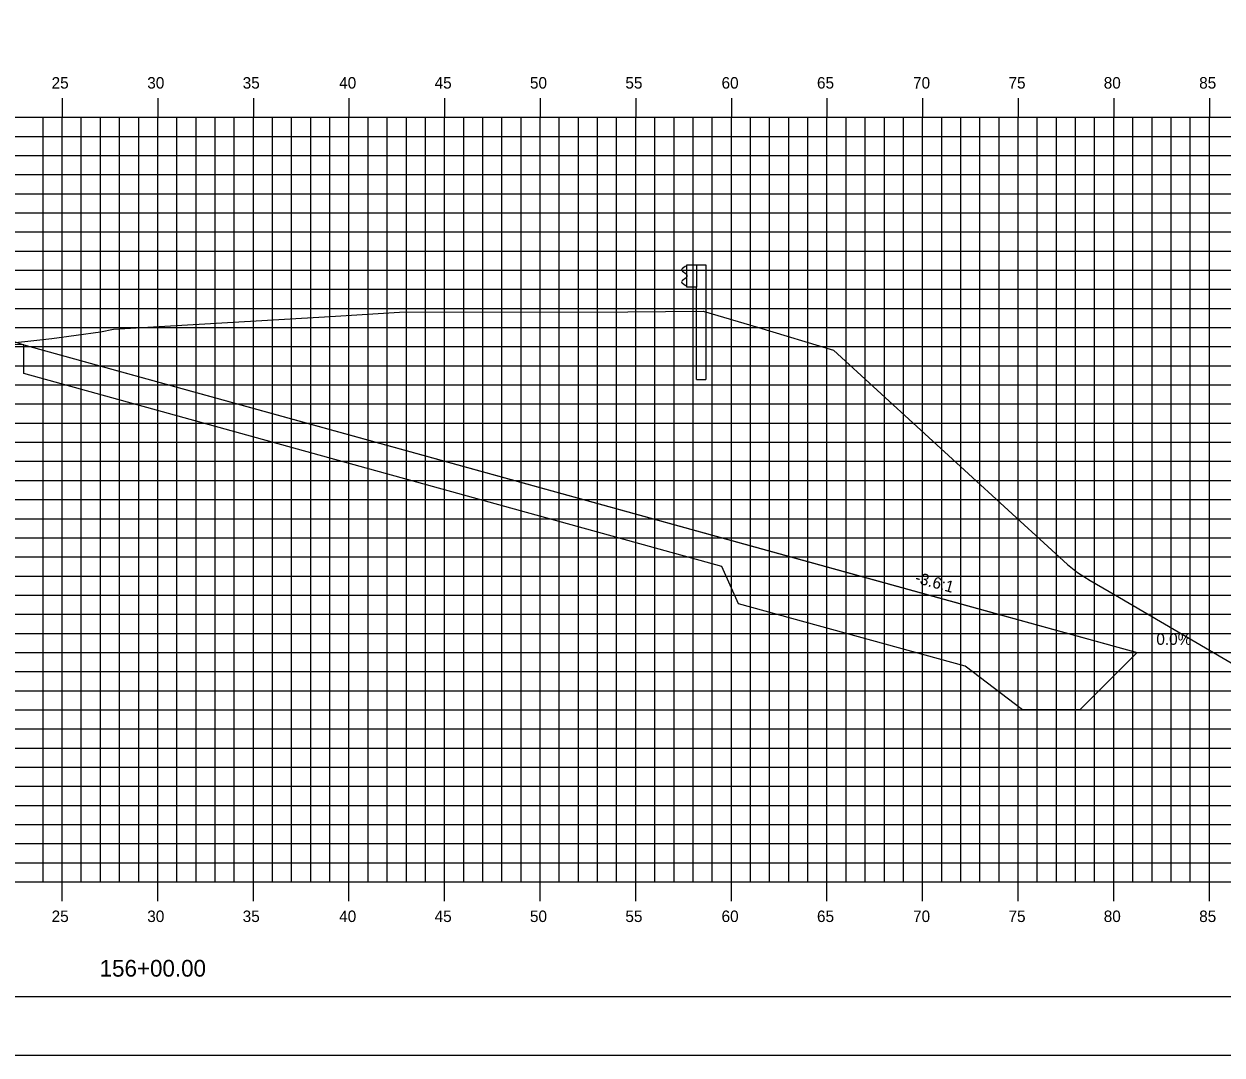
# Model space of a CAD drawing. Extents: x 850598 to 870284, y 366541 to 366651.
# Drawn here: x 852669.7 to 852732.4, y 366541.2 to 366595.1 of the extents above; entities that cross this region are included whole.
import ezdxf

# ---------------------------------------------------------------- set-up
doc = ezdxf.new("R2010")
doc.units = 0
for name, color, linetype in [('ANNOTATION', 7, 'Continuous'), ('BORDER', 7, 'Continuous'), ('D_Drainage_RipRap', 7, 'Continuous'), ('D_Roadway_Centerline', 7, 'Continuous'), ('D_Roadway_SlopeLines', 7, 'Continuous'), ('D_Roadway_SubGrade', 7, 'Continuous'), ('H_V ANNOTATION', 7, 'Continuous'), ('MAJOR', 7, 'Continuous'), ('MINOR', 7, 'Continuous'), ('PLOT BOUNDARY', 7, 'Continuous'), ('S_Guardrail_Beam', 7, 'Continuous'), ('S_Roadway_Centerline', 7, 'Continuous')]:
    doc.layers.add(name, color=color, linetype=linetype)

msp = doc.modelspace()

# ---------------------------------------------------------------- linework, layer by layer
at = {"layer": 'BORDER'}
msp.add_line((852601.706, 366544.225), (852761.706, 366544.225), dxfattribs=at)
at = {"layer": 'D_Drainage_RipRap'}
msp.add_lwpolyline([(852706.215, 366568.225), (852718.066, 366564.951), (852727.928, 366562.225), (852724.928, 366559.225), (852721.928, 366559.225), (852718.928, 366561.501), (852707.077, 366564.775), (852706.215, 366566.725), (852669.706, 366576.814), (852669.706, 366578.314)], close=True, dxfattribs=at)
at = {"layer": 'D_Roadway_Centerline'}
msp.add_lwpolyline([(852615.382, 366574.993), (852621.706, 366577.101), (852625.508, 366578.368), (852631.706, 366580.434), (852635.706, 366580.674), (852646.706, 366581.004), (852657.706, 366580.674), (852661.706, 366580.434), (852663.706, 366580.314), (852669.706, 366578.314), (852706.215, 366568.225), (852718.066, 366564.951), (852727.928, 366562.225), (852731.928, 366562.225)], dxfattribs=at)
at = {"layer": 'D_Roadway_SlopeLines'}
msp.add_lwpolyline([(852669.706, 366578.314), (852727.928, 366562.225), (852727.928, 366562.225)], dxfattribs=at)
at = {"layer": 'D_Roadway_SubGrade'}
msp.add_lwpolyline([(852657.706, 366580.174), (852658.706, 366580.114), (852658.706, 366580.364), (852663.706, 366580.064), (852663.706, 366580.314), (852669.706, 366578.314), (852657.706, 366578.674)], close=True, dxfattribs=at)
at = {"layer": 'MAJOR'}
for p, q in [((852671.706, 366591.227), (852671.706, 366590.225)), ((852671.706, 366591.227), (852671.706, 366590.225)), ((852676.706, 366591.227), (852676.706, 366590.225)), ((852676.706, 366591.227), (852676.706, 366590.225)), ((852681.706, 366591.227), (852681.706, 366590.225)), ((852681.706, 366591.227), (852681.706, 366590.225)), ((852686.706, 366591.227), (852686.706, 366590.225)), ((852686.706, 366591.227), (852686.706, 366590.225)), ((852691.706, 366591.227), (852691.706, 366590.225)), ((852691.706, 366591.227), (852691.706, 366590.225)), ((852696.706, 366591.227), (852696.706, 366590.225)), ((852696.706, 366591.227), (852696.706, 366590.225)), ((852701.706, 366591.227), (852701.706, 366590.225)), ((852701.706, 366591.227), (852701.706, 366590.225)), ((852706.706, 366591.227), (852706.706, 366590.225)), ((852706.706, 366591.227), (852706.706, 366590.225)), ((852711.706, 366591.227), (852711.706, 366590.225)), ((852711.706, 366591.227), (852711.706, 366590.225)), ((852716.706, 366591.227), (852716.706, 366590.225)), ((852716.706, 366591.227), (852716.706, 366590.225)), ((852721.706, 366591.227), (852721.706, 366590.225)), ((852721.706, 366591.227), (852721.706, 366590.225)), ((852726.706, 366591.227), (852726.706, 366590.225)), ((852726.706, 366591.227), (852726.706, 366590.225)), ((852731.706, 366591.227), (852731.706, 366590.225)), ((852731.706, 366591.227), (852731.706, 366590.225)), ((852606.706, 366590.225), (852746.706, 366590.225)), ((852606.706, 366590.225), (852746.706, 366590.225)), ((852606.706, 366590.225), (852746.706, 366590.225)), ((852606.706, 366590.225), (852746.706, 366590.225)), ((852671.706, 366550.225), (852671.706, 366590.225)), ((852671.706, 366550.225), (852671.706, 366590.225)), ((852676.706, 366550.225), (852676.706, 366590.225)), ((852676.706, 366550.225), (852676.706, 366590.225)), ((852681.706, 366550.225), (852681.706, 366590.225)), ((852681.706, 366550.225), (852681.706, 366590.225)), ((852686.706, 366550.225), (852686.706, 366590.225)), ((852686.706, 366550.225), (852686.706, 366590.225)), ((852691.706, 366550.225), (852691.706, 366590.225)), ((852691.706, 366550.225), (852691.706, 366590.225)), ((852696.706, 366550.225), (852696.706, 366590.225)), ((852696.706, 366550.225), (852696.706, 366590.225)), ((852701.706, 366550.225), (852701.706, 366590.225)), ((852701.706, 366550.225), (852701.706, 366590.225)), ((852706.706, 366550.225), (852706.706, 366590.225)), ((852706.706, 366550.225), (852706.706, 366590.225)), ((852711.706, 366550.225), (852711.706, 366590.225)), ((852711.706, 366550.225), (852711.706, 366590.225)), ((852716.706, 366550.225), (852716.706, 366590.225)), ((852716.706, 366550.225), (852716.706, 366590.225)), ((852721.706, 366550.225), (852721.706, 366590.225)), ((852721.706, 366550.225), (852721.706, 366590.225)), ((852726.706, 366550.225), (852726.706, 366590.225)), ((852726.706, 366550.225), (852726.706, 366590.225)), ((852731.706, 366550.225), (852731.706, 366590.225)), ((852731.706, 366550.225), (852731.706, 366590.225)), ((852606.706, 366585.225), (852746.706, 366585.225)), ((852606.706, 366585.225), (852746.706, 366585.225)), ((852606.706, 366580.225), (852746.706, 366580.225)), ((852606.706, 366580.225), (852746.706, 366580.225)), ((852606.706, 366575.225), (852746.706, 366575.225)), ((852606.706, 366575.225), (852746.706, 366575.225)), ((852606.706, 366570.225), (852746.706, 366570.225)), ((852606.706, 366570.225), (852746.706, 366570.225)), ((852606.706, 366565.225), (852746.706, 366565.225)), ((852606.706, 366565.225), (852746.706, 366565.225)), ((852606.706, 366560.225), (852746.706, 366560.225)), ((852606.706, 366560.225), (852746.706, 366560.225)), ((852606.706, 366555.225), (852746.706, 366555.225)), ((852606.706, 366555.225), (852746.706, 366555.225)), ((852606.706, 366550.225), (852746.706, 366550.225)), ((852606.706, 366550.225), (852746.706, 366550.225)), ((852606.706, 366550.225), (852746.706, 366550.225)), ((852606.706, 366550.225), (852746.706, 366550.225)), ((852671.706, 366549.223), (852671.706, 366550.225)), ((852671.706, 366549.223), (852671.706, 366550.225)), ((852676.706, 366549.223), (852676.706, 366550.225)), ((852676.706, 366549.223), (852676.706, 366550.225)), ((852681.706, 366549.223), (852681.706, 366550.225)), ((852681.706, 366549.223), (852681.706, 366550.225)), ((852686.706, 366549.223), (852686.706, 366550.225)), ((852686.706, 366549.223), (852686.706, 366550.225)), ((852691.706, 366549.223), (852691.706, 366550.225)), ((852691.706, 366549.223), (852691.706, 366550.225)), ((852696.706, 366549.223), (852696.706, 366550.225)), ((852696.706, 366549.223), (852696.706, 366550.225)), ((852701.706, 366549.223), (852701.706, 366550.225)), ((852701.706, 366549.223), (852701.706, 366550.225)), ((852706.706, 366549.223), (852706.706, 366550.225)), ((852706.706, 366549.223), (852706.706, 366550.225)), ((852711.706, 366549.223), (852711.706, 366550.225)), ((852711.706, 366549.223), (852711.706, 366550.225)), ((852716.706, 366549.223), (852716.706, 366550.225)), ((852716.706, 366549.223), (852716.706, 366550.225)), ((852721.706, 366549.223), (852721.706, 366550.225)), ((852721.706, 366549.223), (852721.706, 366550.225)), ((852726.706, 366549.223), (852726.706, 366550.225)), ((852726.706, 366549.223), (852726.706, 366550.225)), ((852731.706, 366549.223), (852731.706, 366550.225)), ((852731.706, 366549.223), (852731.706, 366550.225))]:
    msp.add_line(p, q, dxfattribs=at)
at = {"layer": 'MINOR'}
for p, q in [((852670.706, 366550.225), (852670.706, 366590.225)), ((852670.706, 366550.225), (852670.706, 366590.225)), ((852672.706, 366550.225), (852672.706, 366590.225)), ((852672.706, 366550.225), (852672.706, 366590.225)), ((852673.706, 366550.225), (852673.706, 366590.225)), ((852673.706, 366550.225), (852673.706, 366590.225)), ((852674.706, 366550.225), (852674.706, 366590.225)), ((852674.706, 366550.225), (852674.706, 366590.225)), ((852675.706, 366550.225), (852675.706, 366590.225)), ((852675.706, 366550.225), (852675.706, 366590.225)), ((852677.706, 366550.225), (852677.706, 366590.225)), ((852677.706, 366550.225), (852677.706, 366590.225)), ((852678.706, 366550.225), (852678.706, 366590.225)), ((852678.706, 366550.225), (852678.706, 366590.225)), ((852679.706, 366550.225), (852679.706, 366590.225)), ((852679.706, 366550.225), (852679.706, 366590.225)), ((852680.706, 366550.225), (852680.706, 366590.225)), ((852680.706, 366550.225), (852680.706, 366590.225)), ((852682.706, 366550.225), (852682.706, 366590.225)), ((852682.706, 366550.225), (852682.706, 366590.225)), ((852683.706, 366550.225), (852683.706, 366590.225)), ((852683.706, 366550.225), (852683.706, 366590.225)), ((852684.706, 366550.225), (852684.706, 366590.225)), ((852684.706, 366550.225), (852684.706, 366590.225)), ((852685.706, 366550.225), (852685.706, 366590.225)), ((852685.706, 366550.225), (852685.706, 366590.225)), ((852687.706, 366550.225), (852687.706, 366590.225)), ((852687.706, 366550.225), (852687.706, 366590.225)), ((852688.706, 366550.225), (852688.706, 366590.225)), ((852688.706, 366550.225), (852688.706, 366590.225)), ((852689.706, 366550.225), (852689.706, 366590.225)), ((852689.706, 366550.225), (852689.706, 366590.225)), ((852690.706, 366550.225), (852690.706, 366590.225)), ((852690.706, 366550.225), (852690.706, 366590.225)), ((852692.706, 366550.225), (852692.706, 366590.225)), ((852692.706, 366550.225), (852692.706, 366590.225)), ((852693.706, 366550.225), (852693.706, 366590.225)), ((852693.706, 366550.225), (852693.706, 366590.225)), ((852694.706, 366550.225), (852694.706, 366590.225)), ((852694.706, 366550.225), (852694.706, 366590.225)), ((852695.706, 366550.225), (852695.706, 366590.225)), ((852695.706, 366550.225), (852695.706, 366590.225)), ((852697.706, 366550.225), (852697.706, 366590.225)), ((852697.706, 366550.225), (852697.706, 366590.225)), ((852698.706, 366550.225), (852698.706, 366590.225)), ((852698.706, 366550.225), (852698.706, 366590.225)), ((852699.706, 366550.225), (852699.706, 366590.225)), ((852699.706, 366550.225), (852699.706, 366590.225)), ((852700.706, 366550.225), (852700.706, 366590.225)), ((852700.706, 366550.225), (852700.706, 366590.225)), ((852702.706, 366550.225), (852702.706, 366590.225)), ((852702.706, 366550.225), (852702.706, 366590.225)), ((852703.706, 366550.225), (852703.706, 366590.225)), ((852703.706, 366550.225), (852703.706, 366590.225)), ((852704.706, 366550.225), (852704.706, 366590.225)), ((852704.706, 366550.225), (852704.706, 366590.225)), ((852705.706, 366550.225), (852705.706, 366590.225)), ((852705.706, 366550.225), (852705.706, 366590.225)), ((852707.706, 366550.225), (852707.706, 366590.225)), ((852707.706, 366550.225), (852707.706, 366590.225)), ((852708.706, 366550.225), (852708.706, 366590.225)), ((852708.706, 366550.225), (852708.706, 366590.225)), ((852709.706, 366550.225), (852709.706, 366590.225)), ((852709.706, 366550.225), (852709.706, 366590.225)), ((852710.706, 366550.225), (852710.706, 366590.225)), ((852710.706, 366550.225), (852710.706, 366590.225)), ((852712.706, 366550.225), (852712.706, 366590.225)), ((852712.706, 366550.225), (852712.706, 366590.225)), ((852713.706, 366550.225), (852713.706, 366590.225)), ((852713.706, 366550.225), (852713.706, 366590.225)), ((852714.706, 366550.225), (852714.706, 366590.225)), ((852714.706, 366550.225), (852714.706, 366590.225)), ((852715.706, 366550.225), (852715.706, 366590.225)), ((852715.706, 366550.225), (852715.706, 366590.225)), ((852717.706, 366550.225), (852717.706, 366590.225)), ((852717.706, 366550.225), (852717.706, 366590.225)), ((852718.706, 366550.225), (852718.706, 366590.225)), ((852718.706, 366550.225), (852718.706, 366590.225)), ((852719.706, 366550.225), (852719.706, 366590.225)), ((852719.706, 366550.225), (852719.706, 366590.225)), ((852720.706, 366550.225), (852720.706, 366590.225)), ((852720.706, 366550.225), (852720.706, 366590.225)), ((852722.706, 366550.225), (852722.706, 366590.225)), ((852722.706, 366550.225), (852722.706, 366590.225)), ((852723.706, 366550.225), (852723.706, 366590.225)), ((852723.706, 366550.225), (852723.706, 366590.225)), ((852724.706, 366550.225), (852724.706, 366590.225)), ((852724.706, 366550.225), (852724.706, 366590.225)), ((852725.706, 366550.225), (852725.706, 366590.225)), ((852725.706, 366550.225), (852725.706, 366590.225)), ((852727.706, 366550.225), (852727.706, 366590.225)), ((852727.706, 366550.225), (852727.706, 366590.225)), ((852728.706, 366550.225), (852728.706, 366590.225)), ((852728.706, 366550.225), (852728.706, 366590.225)), ((852729.706, 366550.225), (852729.706, 366590.225)), ((852729.706, 366550.225), (852729.706, 366590.225)), ((852730.706, 366550.225), (852730.706, 366590.225)), ((852730.706, 366550.225), (852730.706, 366590.225)), ((852606.706, 366589.225), (852746.706, 366589.225)), ((852606.706, 366589.225), (852746.706, 366589.225)), ((852606.706, 366588.225), (852746.706, 366588.225)), ((852606.706, 366588.225), (852746.706, 366588.225)), ((852606.706, 366587.225), (852746.706, 366587.225)), ((852606.706, 366587.225), (852746.706, 366587.225)), ((852606.706, 366586.225), (852746.706, 366586.225)), ((852606.706, 366586.225), (852746.706, 366586.225)), ((852606.706, 366584.225), (852746.706, 366584.225)), ((852606.706, 366584.225), (852746.706, 366584.225)), ((852606.706, 366583.225), (852746.706, 366583.225)), ((852606.706, 366583.225), (852746.706, 366583.225)), ((852606.706, 366582.225), (852746.706, 366582.225)), ((852606.706, 366582.225), (852746.706, 366582.225)), ((852606.706, 366581.225), (852746.706, 366581.225)), ((852606.706, 366581.225), (852746.706, 366581.225)), ((852606.706, 366579.225), (852746.706, 366579.225)), ((852606.706, 366579.225), (852746.706, 366579.225)), ((852606.706, 366578.225), (852746.706, 366578.225)), ((852606.706, 366578.225), (852746.706, 366578.225)), ((852606.706, 366577.225), (852746.706, 366577.225)), ((852606.706, 366577.225), (852746.706, 366577.225)), ((852606.706, 366576.225), (852746.706, 366576.225)), ((852606.706, 366576.225), (852746.706, 366576.225)), ((852606.706, 366574.225), (852746.706, 366574.225)), ((852606.706, 366574.225), (852746.706, 366574.225)), ((852606.706, 366573.225), (852746.706, 366573.225)), ((852606.706, 366573.225), (852746.706, 366573.225)), ((852606.706, 366572.225), (852746.706, 366572.225)), ((852606.706, 366572.225), (852746.706, 366572.225)), ((852606.706, 366571.225), (852746.706, 366571.225)), ((852606.706, 366571.225), (852746.706, 366571.225)), ((852606.706, 366569.225), (852746.706, 366569.225)), ((852606.706, 366569.225), (852746.706, 366569.225)), ((852606.706, 366568.225), (852746.706, 366568.225)), ((852606.706, 366568.225), (852746.706, 366568.225)), ((852606.706, 366567.225), (852746.706, 366567.225)), ((852606.706, 366567.225), (852746.706, 366567.225)), ((852606.706, 366566.225), (852746.706, 366566.225)), ((852606.706, 366566.225), (852746.706, 366566.225)), ((852606.706, 366564.225), (852746.706, 366564.225)), ((852606.706, 366564.225), (852746.706, 366564.225)), ((852606.706, 366563.225), (852746.706, 366563.225)), ((852606.706, 366563.225), (852746.706, 366563.225)), ((852606.706, 366562.225), (852746.706, 366562.225)), ((852606.706, 366562.225), (852746.706, 366562.225)), ((852606.706, 366561.225), (852746.706, 366561.225)), ((852606.706, 366561.225), (852746.706, 366561.225)), ((852606.706, 366559.225), (852746.706, 366559.225)), ((852606.706, 366559.225), (852746.706, 366559.225)), ((852606.706, 366558.225), (852746.706, 366558.225)), ((852606.706, 366558.225), (852746.706, 366558.225)), ((852606.706, 366557.225), (852746.706, 366557.225)), ((852606.706, 366557.225), (852746.706, 366557.225)), ((852606.706, 366556.225), (852746.706, 366556.225)), ((852606.706, 366556.225), (852746.706, 366556.225)), ((852606.706, 366554.225), (852746.706, 366554.225)), ((852606.706, 366554.225), (852746.706, 366554.225)), ((852606.706, 366553.225), (852746.706, 366553.225)), ((852606.706, 366553.225), (852746.706, 366553.225)), ((852606.706, 366552.225), (852746.706, 366552.225)), ((852606.706, 366552.225), (852746.706, 366552.225)), ((852606.706, 366551.225), (852746.706, 366551.225)), ((852606.706, 366551.225), (852746.706, 366551.225))]:
    msp.add_line(p, q, dxfattribs=at)
at = {"layer": 'PLOT BOUNDARY'}
msp.add_lwpolyline([(852593.613, 366541.166), (852763.613, 366541.166), (852763.613, 366651.166), (852593.613, 366651.166)], close=True, dxfattribs=at)
at = {"layer": 'S_Guardrail_Beam'}
for p, q in [((852704.285, 366582.417), (852704.142, 366582.317)), ((852704.142, 366582.173), (852704.337, 366582.037)), ((852704.384, 366582.438), (852704.302, 366582.423)), ((852704.384, 366582.511), (852704.873, 366582.511)), ((852704.384, 366581.344), (852704.384, 366582.511)), ((852704.873, 366582.511), (852705.365, 366582.511)), ((852704.873, 366582.511), (852704.873, 366581.344)), ((852705.365, 366582.511), (852705.365, 366576.511)), ((852704.337, 366581.817), (852704.142, 366581.681)), ((852704.142, 366581.538), (852704.285, 366581.438)), ((852704.371, 366581.973), (852704.371, 366581.882)), ((852704.302, 366581.431), (852704.384, 366581.417)), ((852704.873, 366581.344), (852704.384, 366581.344)), ((852704.873, 366576.511), (852704.873, 366581.344)), ((852704.873, 366576.511), (852705.365, 366576.511))]:
    msp.add_line(p, q, dxfattribs=at)
for centre, major_axis, start_param, end_param in [((852704.192, 366582.245), (-0.0877, 0), 5.323254, 7.243116), ((852704.309, 366582.383), (-0.0417, 0), 4.886922, 5.323254), ((852704.192, 366581.61), (-0.0877, 0), 5.323254, 7.243116), ((852704.292, 366581.973), (0.0789, 0), 0, 0.959931), ((852704.292, 366581.882), (0.0789, 0), 5.323254, 6.283185), ((852704.309, 366581.472), (-0.0417, 0), 0.959931, 1.396263)]:
    msp.add_ellipse(centre, major_axis=major_axis, ratio=0.995501, start_param=start_param, end_param=end_param, dxfattribs=at)
at = {"layer": 'S_Roadway_Centerline'}
msp.add_lwpolyline([(852606.706, 366575.053), (852618.115, 366574.974), (852650.158, 366576.807), (852659.666, 366577.363), (852662.152, 366577.659), (852671.169, 366578.652), (852673.704, 366579.008), (852674.395, 366579.144), (852685.724, 366579.809), (852689.347, 366580.026), (852701.287, 366580.041), (852705.222, 366580.085), (852708.119, 366579.231), (852712.048, 366578.034), (852723.462, 366567.573), (852724.293, 366566.832), (852724.809, 366566.413), (852725.472, 366565.999), (852726.804, 366565.223), (852742.476, 366556.055), (852746.706, 366555.829)], dxfattribs=at)

# ---------------------------------------------------------------- texts
at = {"layer": 'ANNOTATION'}
msp.add_text('-3.6:1', height=0.6, rotation=344.55302, dxfattribs=at).set_placement((852716.269, 366565.885))
msp.add_text('0.0%', height=0.6, dxfattribs=at).set_placement((852728.933, 366562.625))
at = {"layer": 'H_V ANNOTATION'}
for s, height, p in [('25', 0.6, (852671.152, 366591.725)), ('30', 0.6, (852676.154, 366591.725)), ('35', 0.6, (852681.146, 366591.725)), ('40', 0.6, (852686.192, 366591.725)), ('45', 0.6, (852691.184, 366591.725)), ('50', 0.6, (852696.17, 366591.725)), ('55', 0.6, (852701.162, 366591.725)), ('60', 0.6, (852706.192, 366591.725)), ('65', 0.6, (852711.184, 366591.725)), ('70', 0.6, (852716.208, 366591.725)), ('75', 0.6, (852721.2, 366591.725)), ('80', 0.6, (852726.181, 366591.725)), ('85', 0.6, (852731.173, 366591.725)), ('25', 0.6, (852671.152, 366548.125)), ('30', 0.6, (852676.154, 366548.125)), ('35', 0.6, (852681.146, 366548.125)), ('40', 0.6, (852686.192, 366548.125)), ('45', 0.6, (852691.184, 366548.125)), ('50', 0.6, (852696.17, 366548.125)), ('55', 0.6, (852701.162, 366548.125)), ('60', 0.6, (852706.192, 366548.125)), ('65', 0.6, (852711.184, 366548.125)), ('70', 0.6, (852716.208, 366548.125)), ('75', 0.6, (852721.2, 366548.125)), ('80', 0.6, (852726.181, 366548.125)), ('85', 0.6, (852731.173, 366548.125)), ('156+00.00', 0.875, (852673.663, 366545.268))]:
    msp.add_text(s, height=height, dxfattribs=at).set_placement(p)
at = {"layer": 'S_Roadway_Centerline'}
for s, p in [('C', (852689.342, 366580.026)), ('L', (852689.347, 366580.018))]:
    msp.add_text(s, height=0.0146, dxfattribs=at).set_placement(p)

doc.saveas('drawing.dxf')
